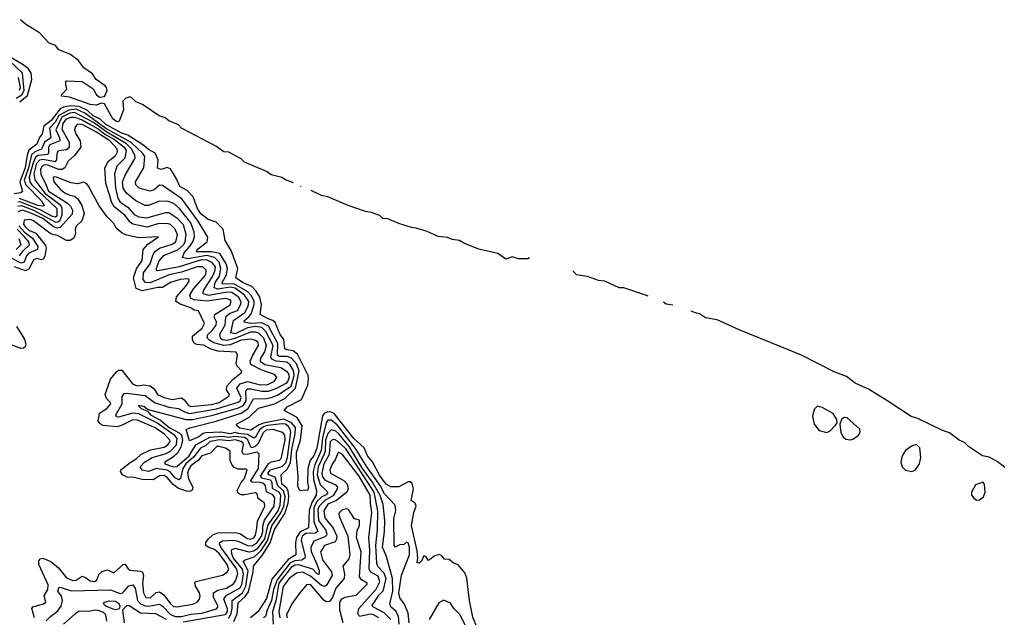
# Model space of a CAD drawing. Extents: x 2472589 to 2662339, y 701009 to 849030.
# Tile 280 of 406: x 2514407 to 2520662, y 829909 to 833705. Entities that reach past the tile are written whole.
import ezdxf

# ---------------------------------------------------------------- set-up
doc = ezdxf.new("R2010")
doc.units = 0

msp = doc.modelspace()

# ---------------------------------------------------------------- linework, layer by layer
at = {"layer": '0CON05XD'}
for points in [[(2516147.1, 832668.3), (2516095, 832687.4), (2516072.5, 832702.5), (2516005, 832719.4), (2515975, 832741.7), (2515835, 832800.6), (2515815, 832820.3), (2515735, 832862.8), (2515704.8, 832864.8), (2515652.4, 832902.4), (2515435.2, 833015.2), (2515415, 833037.1), (2515355, 833063.3), (2515331.4, 833081.4), (2515294.2, 833094.2), (2515186.3, 833166.3), (2515145, 833183.9), (2515118.8, 833208.8), (2515105, 833214.1), (2515078.6, 833205), (2515062, 833188), (2515067, 833133), (2515038.6, 833061.4), (2515025, 833055.8), (2514999.5, 833075), (2514945, 833170), (2514925, 833173.8), (2514895, 833162.5), (2514855, 833165.6), (2514722.5, 833212.5), (2514675, 833220), (2514670, 833225), (2514707, 833263), (2514700, 833295), (2514700, 833315), (2514705, 833317.5), (2514805, 833312), (2514873.8, 833265), (2514895, 833227.5), (2514915, 833213.3), (2514945, 833217.5), (2514962.5, 833255), (2514959.2, 833275), (2514950, 833285), (2514894, 833325), (2514870.4, 833360.4), (2514815, 833399.6), (2514777.6, 833447.6), (2514725.8, 833485.8), (2514655, 833512.5), (2514635, 833540), (2514595, 833556.2), (2514532.2, 833622.3), (2514445, 833675.5), (2514411.7, 833704.9)], [(2514407.1, 833182.9), (2514456.9, 833223.1), (2514484.7, 833325.3), (2514480.3, 833365), (2514463.3, 833393.3), (2514428.8, 833418.8), (2514290, 833499.9)], [(2514385, 833206.6), (2514421.3, 833228.7), (2514436.6, 833255), (2514425.2, 833365), (2514339.6, 833445)], [(2514405, 833257.6), (2514411.7, 833275), (2514398.8, 833338.8)], [(2517312.4, 829842.4), (2517285, 829910), (2517264.5, 830015), (2517248.3, 830158.3), (2517235, 830192.5), (2517193, 830243), (2517163.9, 830253.9), (2517135, 830276.7), (2517105, 830277.5), (2517089.3, 830299.3), (2517075, 830307.5), (2517045, 830300), (2517005, 830270), (2516987.5, 830295), (2516975, 830300), (2516960, 830265), (2516945, 830252.5), (2516933.3, 830255), (2516937.5, 830285), (2516931.7, 830331.7), (2516896.8, 830493.2), (2516912, 830575), (2516925.8, 830615), (2516920, 830635), (2516895, 830650), (2516908.6, 830725), (2516899.7, 830759.7), (2516888.8, 830768.8), (2516875, 830768.6), (2516815, 830738.1), (2516765, 830737.8), (2516735, 830755.5), (2516692, 830812), (2516647.5, 830897.5), (2516616.5, 830935), (2516595.3, 830985.3), (2516529.2, 831045), (2516405, 831203.3), (2516385, 831212.9), (2516365, 831214), (2516343.3, 831206.7), (2516330.3, 831189.7), (2516295, 830984.2), (2516275, 830935.8), (2516253.4, 830906.6), (2516236.9, 830855), (2516235.6, 830765.6), (2516241.2, 830735), (2516236.4, 830713.6), (2516215, 830717.5), (2516195, 830712.5), (2516185, 830717.5), (2516173.3, 830745), (2516176.1, 830803.9), (2516164.7, 830925), (2516166.7, 830955), (2516191.2, 831035), (2516201.4, 831125), (2516168.9, 831178.9), (2516088.3, 831221.7), (2516106.7, 831245), (2516197.7, 831292.3), (2516236.6, 831383.4), (2516242.5, 831425), (2516239.1, 831445), (2516171.4, 831581.4), (2516145, 831602.5), (2516105, 831607.5), (2516092.2, 831615), (2516084.3, 831674.3), (2516060.9, 831705), (2516031, 831781), (2516015, 831794.6), (2515985, 831804.7), (2515935, 831833.3), (2515942.6, 831895), (2515931.9, 831941.9), (2515910.2, 831980.2), (2515881, 832011), (2515823.1, 832035), (2515780.6, 832065), (2515792.7, 832125), (2515750, 832240), (2515712.1, 832302.1), (2515700.8, 832375), (2515655, 832419.4), (2515605, 832436.9), (2515557.5, 832472.5), (2515536.1, 832505), (2515508.9, 832578.9), (2515471.1, 832621.1), (2515425, 832645.6), (2515403.8, 832695), (2515365, 832757.5), (2515345, 832766), (2515305, 832754), (2515282, 832762), (2515287.5, 832815), (2515267.7, 832857.7), (2515225, 832880.9), (2515195, 832906.8), (2515095, 832971.5), (2515055, 832984.5), (2514955, 833040), (2514916.3, 833076.3), (2514873.9, 833095), (2514838.9, 833128.9), (2514784.4, 833154.4), (2514732.1, 833157.9), (2514685, 833150.2), (2514665, 833139.2), (2514607.4, 833065), (2514561, 833029), (2514550.6, 832979.4), (2514533.2, 832956.8), (2514515.7, 832915), (2514464.4, 832875.6), (2514454.5, 832845), (2514442, 832765), (2514407.1, 832675), (2514425.4, 832614.6), (2514414.5, 832605.5), (2514371, 832599)], [(2515766.5, 829883.5), (2515788.5, 829931.5), (2515795, 830000.8), (2515839.4, 830040.6), (2515859.9, 830070.1), (2515890.4, 830195), (2515893.5, 830235), (2515952.8, 830307.2), (2515998.5, 830381.5), (2516025, 830466.8), (2516091.8, 830568.2), (2516112.6, 830635), (2516116.6, 830676.6), (2516111.8, 830711.8), (2516102, 830732), (2516072, 830755), (2516067.5, 830815), (2516107.5, 830852.5), (2516127.1, 830892.9), (2516135, 830974.4), (2516157.9, 831075), (2516158.4, 831115), (2516134.2, 831145), (2516085, 831168.1), (2515956.9, 831143.1), (2515928.2, 831131.8), (2515875, 831098.4), (2515805, 831110), (2515786.7, 831125), (2515784.3, 831135), (2515865, 831180.7), (2515925, 831236.9), (2516025.6, 831265), (2516090.7, 831299.3), (2516158.6, 831365), (2516181.7, 831475), (2516165, 831519.3), (2516134.7, 831554.7), (2516106.2, 831566.2), (2516055.2, 831565.2), (2516045, 831574.7), (2516047.4, 831647.4), (2515988.5, 831758.5), (2515945, 831780.5), (2515875, 831774.9), (2515832.8, 831782.8), (2515835.4, 831795), (2515865, 831818.9), (2515879.2, 831840.8), (2515897.1, 831895), (2515897.1, 831915), (2515880.2, 831950.2), (2515857.1, 831977.1), (2515767.2, 832027.2), (2515694.6, 832025), (2515693.2, 832035), (2515720.6, 832085), (2515727, 832127), (2515719.7, 832155), (2515679.5, 832219.5), (2515625, 832230.6), (2515530.8, 832230.8), (2515535.6, 832245), (2515597.3, 832295), (2515602.6, 832322.6), (2515540, 832425), (2515437, 832567), (2515315, 832651.9), (2515295, 832652.9), (2515261.4, 832625), (2515235, 832616.6), (2515165.8, 832635), (2515144.4, 832655), (2515141.9, 832675), (2515195.4, 832765), (2515201.9, 832835), (2515189.4, 832855), (2515114.9, 832924.9), (2515001, 832989), (2514955, 833014.7), (2514820.9, 833110.9), (2514766.2, 833136.2), (2514719.5, 833130.5), (2514655, 833097.3), (2514632.2, 833055), (2514596.9, 833015), (2514605.3, 832955), (2514563.8, 832926.2), (2514545, 832882.8), (2514503.5, 832866.5), (2514483, 832847), (2514463.3, 832765), (2514436.2, 832686.2), (2514445.6, 832655), (2514544.7, 832555), (2514562.2, 832525), (2514555, 832520.7), (2514523.3, 832525), (2514405, 832569.6)], [(2514395, 832521.2), (2514418.8, 832525), (2514495.7, 832495), (2514635, 832419.8), (2514649.8, 832420.2), (2514665, 832430.9), (2514676.7, 832465), (2514677.3, 832505), (2514668.3, 832525), (2514576.1, 832595), (2514505, 832688.2), (2514498.7, 832725), (2514515, 832794.7), (2514535, 832814.8), (2514555, 832818.8), (2514635.6, 832804.4), (2514643.9, 832815), (2514644.7, 832855.3), (2514653.1, 832875), (2514705, 832879.7), (2514723.9, 832895), (2514723.9, 832925), (2514676.6, 833006.6), (2514682.7, 833045), (2514704.7, 833075), (2514735, 833086.2), (2514755, 833086.5), (2514805, 833069.2), (2514845, 833045.6), (2514905, 833011.4), (2514947.3, 832977.3), (2515009.7, 832945), (2515070.8, 832895), (2515084.2, 832875), (2515076, 832825), (2515024.8, 832775.2), (2515010.3, 832725), (2515016.7, 832636.7), (2515031.1, 832571.1), (2515045.5, 832545), (2515093.8, 832513.8), (2515135, 832468), (2515165, 832452.9), (2515215, 832445.9), (2515335, 832479.3), (2515355, 832479.7), (2515405, 832447.2), (2515445.3, 832405), (2515461.9, 832341.9), (2515456, 832295), (2515447.5, 832275), (2515408.8, 832241.2), (2515319.6, 832205), (2515294.1, 832175), (2515273.7, 832123.7), (2515274.5, 832114.5), (2515285, 832111.1), (2515423, 832137), (2515565, 832182), (2515595, 832180.5), (2515626.5, 832165), (2515648, 832135), (2515644.8, 832105), (2515631.5, 832075), (2515571.8, 831985), (2515571.1, 831965), (2515605.6, 831955.6), (2515725.9, 831975.9), (2515754, 831975), (2515795, 831945.9), (2515811.2, 831915), (2515809.7, 831895), (2515788.8, 831855), (2515741.2, 831838.8), (2515714.4, 831815.6), (2515711.1, 831765), (2515677.2, 831705), (2515681.1, 831685), (2515695, 831673.5), (2515725, 831670.4), (2515775, 831681.5), (2515875, 831721.9), (2515903.4, 831723.4), (2515925, 831716.3), (2515955, 831684.6), (2515972.1, 831635), (2515963.1, 831595), (2515936, 831555), (2515935.4, 831535), (2515964.3, 831514.3), (2516066.3, 831496.3), (2516103, 831473), (2516114.7, 831455), (2516118.3, 831435), (2516110.7, 831409.3), (2516098.2, 831395), (2516038.2, 831361.8), (2515985, 831342.5), (2515945, 831342.6), (2515875, 831358.6), (2515851.8, 831358.2), (2515840.8, 831345), (2515844.5, 831285), (2515825, 831253), (2515795, 831238), (2515625, 831188.5), (2515505, 831163), (2515465, 831163.8), (2515218.8, 831228.8), (2515195, 831248.1), (2515160, 831255), (2515178, 831235), (2515219.5, 831219.5), (2515238.5, 831195), (2515301.8, 831161.8), (2515356.8, 831115), (2515420.9, 831080.9), (2515435, 831065.3), (2515441.8, 831035), (2515430.9, 830989.1), (2515409, 830951), (2515377.3, 830925), (2515330, 830895), (2515328.8, 830885), (2515385, 830864.7), (2515405, 830866.2), (2515483.6, 830935), (2515526.4, 831003.6), (2515615, 831052.3), (2515695, 831060.4), (2515735, 831053.3), (2515775, 831059.1), (2515835, 831052.8), (2515852.7, 831042.7), (2515872.6, 830992.6), (2515885, 830988.2), (2515905, 830995.6), (2515924.4, 831015), (2515955, 831083.4), (2515975, 831100.2), (2516015, 831104.4), (2516074.2, 831085), (2516089.1, 831065), (2516091.1, 831035), (2516066.7, 830915), (2516055, 830904.7), (2516005, 830894.2), (2515985, 830883.3), (2515935.2, 830805), (2515944.3, 830794.3), (2516001.3, 830781.3), (2516009.4, 830765), (2516010.3, 830730.3), (2516056, 830705), (2516064.5, 830684.5), (2516059.8, 830620.2)], [(2515735, 829903.8), (2515750, 829935), (2515757.3, 829965), (2515757.7, 830015), (2515822.4, 830065), (2515844.1, 830105.9), (2515858.2, 830205), (2515826.9, 830265), (2515840, 830275), (2515896.4, 830293.6), (2515938.1, 830331.9), (2515980.9, 830395), (2516009.3, 830490.7), (2516067.1, 830572.9), (2516085.8, 830615), (2516092.6, 830675), (2516083, 830713), (2516047.5, 830745), (2516029.3, 830799.3), (2515990.7, 830815), (2515982.8, 830825), (2515999.7, 830845), (2516075, 830867.9), (2516098.9, 830891.1), (2516109.3, 830925), (2516129.7, 831085), (2516125.9, 831105), (2516115, 831121.2), (2516095, 831135.2), (2516075, 831137.1), (2515982.1, 831127.9), (2515955, 831119.9), (2515930.1, 831099.9), (2515905, 831052.5), (2515895, 831047.2), (2515855, 831070.8), (2515797.3, 831077.3), (2515775, 831084), (2515745, 831074.6), (2515685, 831085.1), (2515588.3, 831081.7), (2515572.8, 831077.2), (2515545, 831054.8), (2515485, 831029.4), (2515465, 831102.5), (2515487.1, 831112.9), (2515655, 831154.3), (2515815, 831206.5), (2515857.2, 831232.8), (2515892.3, 831297.8), (2515975, 831298.6), (2516005, 831306.1), (2516045, 831321.1), (2516132.3, 831377.7), (2516151.6, 831445), (2516147, 831477), (2516125, 831513.3), (2516105, 831530.5), (2516036.9, 831536.9), (2516008.3, 831548.3), (2516003.3, 831563.3), (2516016.7, 831635), (2515971.5, 831725), (2515945, 831749.1), (2515905, 831755.8), (2515855, 831748.1), (2515775, 831709.7), (2515748, 831715), (2515766.1, 831793.9), (2515836.8, 831845), (2515859.2, 831885), (2515862.1, 831915), (2515834.4, 831955), (2515775, 831999.9), (2515745, 832005.8), (2515665, 831993.6), (2515642.7, 832002.8), (2515649.8, 832035), (2515677.1, 832075), (2515685.9, 832124.1), (2515674.4, 832164.4), (2515644.4, 832194.4), (2515595, 832206.8), (2515475.2, 832185.2), (2515440.8, 832195), (2515451.2, 832225), (2515482.7, 832257.3), (2515507.2, 832295), (2515517.8, 832325), (2515515.3, 832355), (2515494.2, 832415), (2515422.5, 832505), (2515387, 832537), (2515349.5, 832549.5), (2515295, 832551.8), (2515225, 832524.6), (2515205, 832524.5), (2515144.2, 832555), (2515085, 832603.6), (2515064.7, 832635), (2515060.6, 832675), (2515078.8, 832721.2), (2515140.9, 832825), (2515139.2, 832845), (2515118.3, 832885), (2515085, 832917.4), (2514959.9, 832989.9), (2514875, 833052), (2514755, 833115.1), (2514725, 833110.7), (2514674.5, 833085), (2514636, 833005), (2514659.6, 832955), (2514661.8, 832935), (2514599.5, 832910.5), (2514590.7, 832895), (2514590.6, 832859.4), (2514585, 832849.6), (2514525, 832842.5), (2514507.7, 832832.3), (2514489.7, 832790.3), (2514466.7, 832705)], [(2515070.7, 830075), (2515100.2, 830109.8), (2515125, 830115.6), (2515140.3, 830095), (2515156, 830016), (2515175, 829995.3), (2515205, 829981.2), (2515225, 829979), (2515295, 829992), (2515315, 829979.6), (2515365, 829927.4), (2515395, 829914.1), (2515435, 829914), (2515495, 829928.1), (2515565, 829935.5), (2515657.1, 829962.9), (2515666.2, 829973.8), (2515665.5, 829984.5), (2515639.1, 830035), (2515639.2, 830065), (2515665, 830082.2), (2515720.6, 830095), (2515765, 830121.8), (2515780.9, 830145), (2515792.1, 830187.9), (2515786.2, 830215), (2515684.8, 830355), (2515676.1, 830375), (2515678.5, 830385), (2515695, 830395.3), (2515765, 830399.5), (2515795, 830393.8), (2515855, 830365.2), (2515885, 830364), (2515915, 830385.2), (2515943.5, 830425), (2515952.2, 830455), (2515951.2, 830488.8), (2515962.9, 830527.1), (2516024.6, 830614.6), (2516028.3, 830668.3), (2516016.3, 830686.3), (2515975.6, 830705.6), (2515968.1, 830745), (2515958.5, 830758.5), (2515935.7, 830765.7), (2515885, 830767.1), (2515873.5, 830773.5), (2515924.3, 830855), (2515928.9, 830945), (2515915, 830957.5), (2515852.3, 830942.2), (2515826.4, 830946.4), (2515819.7, 830965), (2515828.8, 831005), (2515826.7, 831015), (2515814.8, 831024.8), (2515775, 831035.4), (2515735, 831029.7), (2515677, 831037), (2515618.2, 831025), (2515589.5, 831000.5), (2515555, 830983.3), (2515512.5, 830927.5), (2515461.6, 830885), (2515443.8, 830855), (2515428.2, 830791.8), (2515417.3, 830782.7), (2515395, 830795.3), (2515363.4, 830833.4), (2515343.6, 830843.6), (2515276.3, 830853.7), (2515225, 830836.3), (2515185, 830844.6), (2515172.2, 830865), (2515200, 830895), (2515249.4, 830925), (2515332.1, 830947.9), (2515365.7, 830964.3), (2515402.8, 831005), (2515408.6, 831045), (2515395, 831062.7), (2515278.6, 831145), (2515165, 831201.4), (2515125, 831205.5), (2515035, 831180), (2515022.4, 831182.4), (2515018.5, 831195), (2515058.6, 831265), (2515058.8, 831311.2), (2515070.2, 831329.8), (2515085, 831332.9), (2515205, 831317.2), (2515263.4, 831273.4), (2515355, 831244.3), (2515415, 831235.9), (2515453.2, 831213.2), (2515485, 831204), (2515657.6, 831232.4), (2515796, 831276), (2515807.1, 831285), (2515813.7, 831305), (2515785.8, 831365), (2515807.1, 831392.9), (2515855, 831407.1), (2515935, 831386.6), (2515983, 831387), (2516025, 831409.2), (2516041.1, 831435), (2516025, 831451.8), (2515941.4, 831481.4), (2515874.7, 831515), (2515871.9, 831535), (2515888.7, 831575), (2515925.2, 831635), (2515922.2, 831655), (2515905, 831667.9), (2515875, 831676.1), (2515815, 831668.7), (2515745, 831639.3), (2515705, 831635.8), (2515641.5, 831651.5), (2515615, 831666.7), (2515598.1, 831685), (2515602.2, 831705), (2515630.1, 831729.9), (2515655.9, 831765), (2515656.5, 831785), (2515643.1, 831815), (2515647.7, 831832.3), (2515745.2, 831894.8), (2515750.4, 831915), (2515745.2, 831925.2), (2515715, 831933.8), (2515595, 831917.1), (2515516.2, 831925), (2515494.4, 831935), (2515487.1, 831955), (2515511.6, 831995), (2515590.5, 832085), (2515591.2, 832115), (2515570, 832135), (2515535, 832135.2), (2515435, 832101.6), (2515355.8, 832084.2), (2515235, 832034.4), (2515206.3, 832036.3), (2515191.4, 832055), (2515193.2, 832096.8), (2515235.8, 832155), (2515255.6, 832214.4), (2515270.8, 832235), (2515295, 832253.1), (2515375, 832278.8), (2515398.2, 832295), (2515408.7, 832338.7), (2515395, 832375.5), (2515365, 832404.6), (2515345, 832410), (2515285, 832408.2), (2515215, 832388), (2515126.5, 832406.5), (2515109.3, 832419.3), (2515075, 832462.7), (2515006.5, 832516.5), (2514989.4, 832545), (2514978.3, 832591.7), (2514953.9, 832665), (2514948, 832765), (2514969.6, 832805), (2515017.5, 832845), (2515027.9, 832865), (2515026.7, 832885), (2514979.7, 832935), (2514895, 832990.2), (2514805, 833039.2), (2514775, 833041.3), (2514758.9, 833025), (2514755.4, 833005), (2514765.3, 832975), (2514790.4, 832935), (2514795.4, 832895), (2514755, 832841.8), (2514714.1, 832805.9), (2514694.5, 832765), (2514677.3, 832752.8), (2514655, 832752.4), (2514585, 832781.8), (2514565, 832784.1), (2514550, 832775), (2514539.7, 832755), (2514540.9, 832720.9), (2514571.6, 832665), (2514589.7, 832615), (2514710.6, 832540.6), (2514730.1, 832520.1), (2514742.4, 832495), (2514739.5, 832470.5), (2514665.2, 832384.8), (2514645, 832380.4), (2514621.1, 832388.9), (2514555, 832442.3), (2514485, 832474.5), (2514425, 832494.4), (2514396.2, 832485)], [(2514500.8, 829905), (2514484, 829965), (2514490, 829975), (2514557.5, 829995), (2514573.3, 830005), (2514562.9, 830045), (2514585, 830086), (2514587.3, 830115), (2514529.2, 830245), (2514528, 830265), (2514535, 830280), (2514555, 830283.8), (2514604.5, 830264.5), (2514653.3, 830223.3), (2514705, 830160.9), (2514745, 830142.5), (2514765, 830145.5), (2514805, 830170), (2514825, 830162.9), (2514855, 830140), (2514885, 830135.6), (2514897.8, 830145), (2514909.6, 830180.4), (2514929.8, 830200.2), (2514965, 830210), (2515005, 830190.8), (2515065, 830245.6), (2515076.2, 830246.2), (2515096.2, 830216.2), (2515108.8, 830208.8), (2515175, 830202.9), (2515188, 830195), (2515194.4, 830175), (2515188.2, 830125), (2515193.4, 830065), (2515209.2, 830035), (2515235, 830033.8), (2515275, 830067.1), (2515295, 830070), (2515321.9, 830051.9), (2515365, 829994.4), (2515385, 829978.1), (2515405, 829975.8), (2515506.8, 829993.2), (2515535, 830006.2), (2515548.6, 830025), (2515553.1, 830045), (2515548.6, 830065), (2515523.8, 830106.2), (2515518.8, 830125), (2515524, 830136), (2515695, 830176.2), (2515725, 830196), (2515735, 830212.5), (2515724.5, 830245), (2515674.6, 830315), (2515645, 830339.7), (2515604, 830354), (2515590.6, 830365), (2515590.5, 830385), (2515603.6, 830405), (2515635, 830433.2), (2515665, 830446.5), (2515775, 830448.2), (2515805, 830440.7), (2515855, 830408.8), (2515875.6, 830404.4), (2515895, 830414.7), (2515905, 830431.9), (2515912.7, 830475), (2515918.8, 830521.2), (2515956.1, 830595), (2515963.5, 830615), (2515962.5, 830635), (2515923.1, 830663.1), (2515915, 830692.5), (2515905, 830700), (2515835, 830686), (2515815, 830686.2), (2515795, 830697.5), (2515788.8, 830715), (2515814.2, 830765), (2515835, 830790.8), (2515853.3, 830845), (2515845, 830850), (2515795, 830850.6), (2515770.4, 830860.4), (2515756.3, 830876.3), (2515744.5, 830904.5), (2515744, 830965), (2515715, 830983.3), (2515665, 830995.4), (2515655, 830990.6), (2515619.2, 830950.8), (2515565, 830935.4), (2515542.2, 830907.8), (2515495, 830870.9), (2515478.6, 830845), (2515473.9, 830825), (2515479.4, 830789.4), (2515506.2, 830735), (2515503, 830717), (2515489.3, 830710.7), (2515475, 830708.8), (2515415, 830726.5), (2515383, 830753), (2515345, 830797.5), (2515325, 830809.1), (2515295, 830807.1), (2515255, 830782.7), (2515185.4, 830785.4), (2515135, 830797.1), (2515089.3, 830799.3), (2515060, 830815), (2515047.5, 830835), (2515050, 830845), (2515107.9, 830892.1), (2515146.4, 830915), (2515176, 830944), (2515237.6, 830972.4), (2515325, 830989.4), (2515349.2, 831005), (2515362.1, 831025), (2515360.4, 831035), (2515325.3, 831075), (2515263.1, 831115), (2515155, 831162.3), (2515125, 831162.9), (2515053, 831127), (2515025, 831119.6), (2514937.8, 831127.8), (2514918.6, 831138.6), (2514906, 831156), (2514914, 831205), (2514960.8, 831235), (2514985.6, 831265), (2514982.5, 831275), (2514958.1, 831298.1), (2514949.4, 831325), (2514985, 831421.2), (2515021.1, 831468.9), (2515035, 831478.8), (2515055, 831478.8), (2515125, 831390), (2515155, 831380.4), (2515195, 831386.1), (2515235, 831379.5), (2515261.1, 831361.1), (2515282.2, 831325), (2515324.8, 831304.8), (2515375, 831293.3), (2515435, 831302.5), (2515451.5, 831291.5), (2515478.9, 831255), (2515495, 831248.2), (2515625, 831260.3), (2515675, 831274.3), (2515738, 831315), (2515740.8, 831325), (2515721.4, 831355), (2515722.6, 831377.4), (2515760.4, 831419.6), (2515816, 831465), (2515816, 831475), (2515789.2, 831505), (2515782.1, 831522.1), (2515790, 831575), (2515782.9, 831592.9), (2515665, 831599.2), (2515622.6, 831612.6), (2515575, 831637.3), (2515532.1, 831642.1), (2515513, 831653), (2515504.2, 831675.8), (2515505.7, 831695), (2515566.7, 831745), (2515581.4, 831775), (2515542.5, 831855), (2515515, 831860), (2515494, 831875), (2515427.3, 831897.3), (2515400, 831915), (2515403.1, 831945), (2515465.5, 832015), (2515484, 832045), (2515483.3, 832055), (2515475, 832059.2), (2515426.7, 832055), (2515365, 832036.2), (2515315, 832002.9), (2515285, 832002.9), (2515185, 831982.7), (2515147.5, 831997.5), (2515129.6, 832065), (2515148.5, 832121.5), (2515184.4, 832175), (2515190.6, 832245), (2515220.4, 832279.6), (2515290, 832325), (2515165, 832319.1), (2515085.3, 832335.3), (2515058.8, 832348.8), (2515020.2, 832380.2), (2515005, 832410), (2514962.3, 832452.3), (2514913, 832523), (2514845, 832647.5), (2514833, 832663), (2514815, 832672.5), (2514775, 832663.3), (2514735, 832668), (2514635, 832707.1), (2514620.8, 832705), (2514625, 832674.3), (2514668.6, 832625), (2514692.9, 832605), (2514725, 832591.2), (2514755, 832583.5), (2514777.2, 832567.2), (2514801.1, 832525), (2514815.7, 832475), (2514801.8, 832428.2), (2514765, 832392.5), (2514759.2, 832375), (2514761.4, 832345), (2514751.7, 832318.3), (2514727.1, 832302.9), (2514705, 832301.9), (2514647.5, 832335), (2514615, 832339.6), (2514598.4, 832348.4), (2514495, 832428.4), (2514473.5, 832436.5), (2514435, 832432.5), (2514432.2, 832405), (2514445.4, 832385), (2514465, 832368.6), (2514508.8, 832348.8), (2514571.2, 832271.2), (2514576, 832254), (2514567.2, 832202.8), (2514555.3, 832184.7), (2514545, 832180), (2514515, 832187.2), (2514495, 832180), (2514468, 832122), (2514445, 832109.6), (2514374.8, 832134.8)], [(2514466.7, 832705), (2514471.7, 832675), (2514485.2, 832655), (2514642.1, 832505), (2514644, 832456), (2514635, 832450), (2514615, 832454.3), (2514536.6, 832496.6), (2514415, 832546), (2514395, 832548.2)], [(2516195.3, 832644.9), (2516191.7, 832646.3)], [(2517645.9, 832191.7), (2517635, 832186.2), (2517575, 832186.1), (2517535, 832197.9), (2517495, 832184.5), (2517445, 832220.2), (2517325, 832247.5), (2517233, 832283), (2517201.8, 832301.8), (2517155, 832308.3), (2517125, 832322), (2517065, 832328.6), (2516995, 832358.8), (2516925, 832381.5), (2516895.2, 832384.8), (2516815, 832410), (2516745, 832440), (2516715, 832442.5), (2516695, 832461.6), (2516641.1, 832481.1), (2516605, 832486.2), (2516493.3, 832525), (2516365, 832578.8), (2516325, 832588.8), (2516258.9, 832620.7)], [(2514401.5, 832395), (2514438.3, 832355), (2514487.5, 832317.5), (2514521.7, 832265), (2514521.1, 832245), (2514465, 832221.8), (2514450.4, 832205), (2514435.7, 832164.3), (2514415, 832159.1), (2514352.2, 832192.2)], [(2514405.5, 832204.5), (2514430.9, 832239.1), (2514469.2, 832275), (2514465.2, 832295), (2514437.9, 832325), (2514390.6, 832375)], [(2514400.7, 832315), (2514414.8, 832275), (2514385, 832244.3)], [(2518398.8, 831949.7), (2518395, 831950), (2518245, 832001.9), (2518215, 832002.6), (2518125, 832043.7), (2518085, 832048), (2518015, 832073), (2517944.8, 832084.8), (2517924.5, 832105), (2517923.8, 832109.1)], [(2518555.9, 831891.1), (2518515, 831897.8), (2518498.1, 831911.3)], [(2520665, 830860.8), (2520617.8, 830897.8), (2520566.5, 830926.5), (2520524.8, 830934.8), (2520435, 830994.3), (2520409.2, 831019.2), (2520375, 831033.9), (2520315, 831081.3), (2520270, 831095), (2520111.9, 831171.9), (2520070.5, 831185), (2519922.9, 831282.9), (2519799, 831359), (2519715, 831395.3), (2519658.9, 831438.9), (2519585, 831466.6), (2519373.2, 831573.2), (2518976.9, 831735), (2518838.3, 831798.3), (2518765, 831811.3), (2518726.9, 831837.3), (2518694.5, 831844.5), (2518673.1, 831854.2)], [(2514386.2, 831756.2), (2514437.9, 831675), (2514445.6, 831645), (2514442.4, 831627.6), (2514432.1, 831617.9), (2514415, 831616.9), (2514315, 831653.6)], [(2519535, 831082.9), (2519557, 831093), (2519590.5, 831129.5), (2519600, 831145), (2519598.8, 831165), (2519575, 831203.3), (2519505, 831241.2), (2519475, 831250), (2519457.3, 831232.7), (2519447.5, 831205), (2519444.3, 831185), (2519453.9, 831136.1), (2519485.6, 831095.6), (2519535, 831082.9)], [(2516880.5, 829875), (2516875, 829936.2), (2516852.2, 829992.2), (2516822.9, 830032.9), (2516815.2, 830065), (2516832.8, 830177.2), (2516882.6, 830305), (2516883.7, 830353.7), (2516875, 830381.4), (2516865, 830385.6), (2516845, 830368.8), (2516825, 830372), (2516795, 830353.8), (2516787.1, 830365), (2516784.7, 830535), (2516797.4, 830587.4), (2516791.7, 830621.7), (2516725, 830693.1), (2516696.2, 830746.2), (2516612.8, 830865), (2516541.2, 830981.2), (2516425, 831131.9), (2516385, 831160.3), (2516365, 831162), (2516354.7, 831145.3), (2516331, 831049), (2516322.4, 830967.6), (2516282.7, 830877.3), (2516272.2, 830835), (2516274.7, 830784.7), (2516292.4, 830715), (2516290.3, 830685), (2516262.1, 830637.9), (2516246.8, 830586.8), (2516241.7, 830478.3), (2516188.5, 830451.5), (2516165.1, 830415), (2516160, 830385), (2516161.5, 830305), (2516113.5, 830276.5), (2516008.7, 830151.3), (2515975, 830027.8), (2515921.1, 829945), (2515873.3, 829906.8)], [(2519685, 831036.9), (2519705, 831042.9), (2519735.8, 831065), (2519745.8, 831085), (2519743.8, 831105), (2519665, 831176.2), (2519645, 831178.8), (2519628.8, 831165), (2519616.7, 831135), (2519623.4, 831083.4), (2519639.2, 831055), (2519655, 831041.4), (2519685, 831036.9)], [(2516817.4, 829865), (2516813.1, 829915), (2516798.7, 829945), (2516765.7, 829975.7), (2516758.6, 829995), (2516776.7, 830075), (2516774.7, 830155), (2516736.9, 830295), (2516712, 830355), (2516725.3, 830455), (2516727.6, 830525), (2516715.2, 830625), (2516696.4, 830683.6), (2516648.5, 830768.5), (2516586, 830855), (2516499.2, 830995), (2516435, 831074.7), (2516415, 831091.6), (2516385, 831100.8), (2516365, 831076.9), (2516350.4, 831035), (2516348.6, 830965), (2516339.5, 830940.5), (2516304, 830865), (2516296.5, 830815), (2516315, 830753.3), (2516364, 830704), (2516355, 830686.5), (2516325.7, 830674.3), (2516295, 830644.8), (2516275.7, 830605), (2516276, 830516), (2516301.5, 830455), (2516285, 830443.5), (2516225, 830440.6), (2516200.6, 830425), (2516195, 830400), (2516220.3, 830295), (2516217.7, 830285), (2516198.8, 830271.2), (2516155, 830268.8), (2516125, 830255.7), (2516042.1, 830147.9), (2516020, 830085), (2516006.6, 830015), (2515979.6, 829955), (2515969.5, 829915), (2515956.9, 829905)], [(2516020, 829865), (2516016, 829945), (2516038.2, 830025), (2516054.9, 830125), (2516138.4, 830231.6), (2516155, 830241.9), (2516175.7, 830245), (2516266.6, 830216.6), (2516295, 830188.1), (2516305, 830183.5), (2516312.3, 830187.7), (2516312.2, 830205), (2516297.4, 830245), (2516260, 830325), (2516258.2, 830355), (2516278.5, 830395), (2516347.6, 830422.4), (2516360.7, 830435), (2516352.7, 830465), (2516308.3, 830525), (2516304.2, 830595), (2516312.6, 830617.4), (2516347.6, 830652.4), (2516403.3, 830685), (2516427.1, 830725), (2516428.2, 830735), (2516418.1, 830748.1), (2516349, 830779), (2516332.2, 830802.2), (2516327.9, 830825), (2516341.2, 830885), (2516375.2, 830945), (2516382.3, 831025), (2516393, 831037), (2516405, 831039.7), (2516425, 831030.8), (2516475, 830984.2), (2516655.9, 830705), (2516679.7, 830585), (2516677.3, 830465), (2516667.8, 830365), (2516673.7, 830253.7), (2516680, 830235), (2516721.4, 830191.4), (2516733.7, 830155), (2516713.5, 830075), (2516684.8, 830045), (2516644.5, 829985), (2516653.3, 829975), (2516720.2, 829940.2), (2516764.4, 829895)], [(2520074.3, 830835.7), (2520095, 830844.3), (2520124.2, 830885), (2520132.9, 830925), (2520125.7, 830985), (2520105, 831006), (2520073.6, 830996.4), (2520035, 830968), (2520012.9, 830935), (2520004.4, 830895), (2520012.5, 830865), (2520035, 830842.9), (2520074.3, 830835.7)], [(2516687.9, 829905), (2516655.6, 829925), (2516635, 829929.3), (2516565, 829914.4), (2516554.6, 829935), (2516561.8, 829965), (2516671.9, 830088.1), (2516694.8, 830135), (2516685, 830171.1), (2516636.9, 830196.9), (2516627.3, 830215), (2516632.2, 830335), (2516626.2, 830415), (2516645.2, 830575), (2516634.8, 830634.8), (2516634.5, 830685), (2516563, 830805), (2516455, 830945.4), (2516435, 830955.5), (2516428.5, 830951.5), (2516410.8, 830909.2), (2516393.8, 830886.2), (2516376.7, 830846.7), (2516382.5, 830825), (2516467.1, 830777.1), (2516486.5, 830755), (2516493.4, 830725), (2516484.5, 830705), (2516419.1, 830650.9), (2516365, 830628.6), (2516339, 830585), (2516345, 830541.5), (2516397.7, 830475), (2516421.1, 830425), (2516420.3, 830405), (2516411.7, 830388.3), (2516343.1, 830365), (2516317.9, 830325), (2516330, 830275), (2516387.5, 830197.5), (2516391.9, 830175), (2516356.1, 830113.9), (2516345, 830104.7), (2516325, 830110.3), (2516255, 830171), (2516205, 830195.7), (2516165, 830189.2), (2516120, 830155), (2516081.3, 830105), (2516054.4, 829945), (2516060.4, 829905)], [(2520485, 830653.1), (2520505, 830654.3), (2520530, 830675), (2520540, 830705), (2520537.5, 830755), (2520525, 830768), (2520479.7, 830750.3), (2520453.3, 830705), (2520454.6, 830684.6), (2520468, 830665), (2520485, 830653.1)], [(2516059.8, 830620.2), (2516046.4, 830585), (2515982.5, 830497.5), (2515962.7, 830407.3), (2515914.9, 830345.1), (2515895, 830330.2), (2515865, 830323.3), (2515775, 830345.3), (2515751.2, 830335), (2515752.2, 830315), (2515763.9, 830285), (2515821.2, 830215), (2515827.6, 830185), (2515817.2, 830115), (2515805.7, 830095), (2515717.1, 830045), (2515702.5, 830027.5), (2515726.2, 829965), (2515724.4, 829945), (2515712.8, 829925), (2515445, 829878.3)], [(2516462, 829875), (2516442, 829955), (2516442, 830005), (2516452.9, 830027.1), (2516475, 830038), (2516545, 830050), (2516615, 830120), (2516615, 830126.2), (2516577.6, 830147.6), (2516565.6, 830165.6), (2516575.7, 830325), (2516546, 830415), (2516551.7, 830461.7), (2516565, 830490), (2516566.2, 830526.2), (2516534.1, 830534.1), (2516495, 830593.3), (2516485, 830598.8), (2516455, 830591.2), (2516438.8, 830575), (2516434, 830565), (2516438.8, 830545), (2516490.8, 830425), (2516503.8, 830305), (2516498.8, 830281.2), (2516460, 830235), (2516470, 830185), (2516468, 830155), (2516416.2, 830095), (2516394.4, 830035.6), (2516375, 830010), (2516355, 830008), (2516338.5, 830018.5), (2516255, 830117.9), (2516229.2, 830115), (2516187.1, 830065), (2516135.7, 829995), (2516102, 829925), (2516105.4, 829905)], [(2514575, 829886), (2514602.5, 829915), (2514650.1, 829949.9), (2514670.4, 829979.6), (2514679.4, 830015), (2514672.6, 830042.6), (2514650, 830075), (2514655, 830096.7), (2514665, 830100), (2514735, 830078.2), (2514985, 830083.5), (2515045, 830060.8), (2515057.2, 830062.8), (2515070.7, 830075)], [(2515016, 829956), (2515000, 829960), (2514955, 829980.6), (2514940, 829995), (2514946.7, 830005), (2514976.2, 830013.8), (2515015, 830010.8), (2515035, 829998.8), (2515042.9, 829985), (2515041.9, 829968.1), (2515035, 829960.7), (2515016, 829956)], [(2517269, 829795), (2517205.9, 829925.9), (2517165.8, 829965), (2517145, 829999.2), (2517098.7, 830018.7), (2517069.7, 830000.3), (2517009.1, 829895)], [(2514961.6, 829885), (2514953.8, 829925), (2514938.7, 829938.7), (2514905, 829953.2), (2514885, 829954.8), (2514845, 829945.7), (2514785, 829947.1), (2514758.7, 829931.3), (2514685.5, 829865)], [(2515340.5, 829895), (2515271.3, 829931.3), (2515175, 829935.3), (2515103, 829983), (2515085, 829982), (2515060, 829955), (2515071.5, 829875)]]:
    msp.add_lwpolyline(points, dxfattribs=at)

doc.saveas('drawing.dxf')
